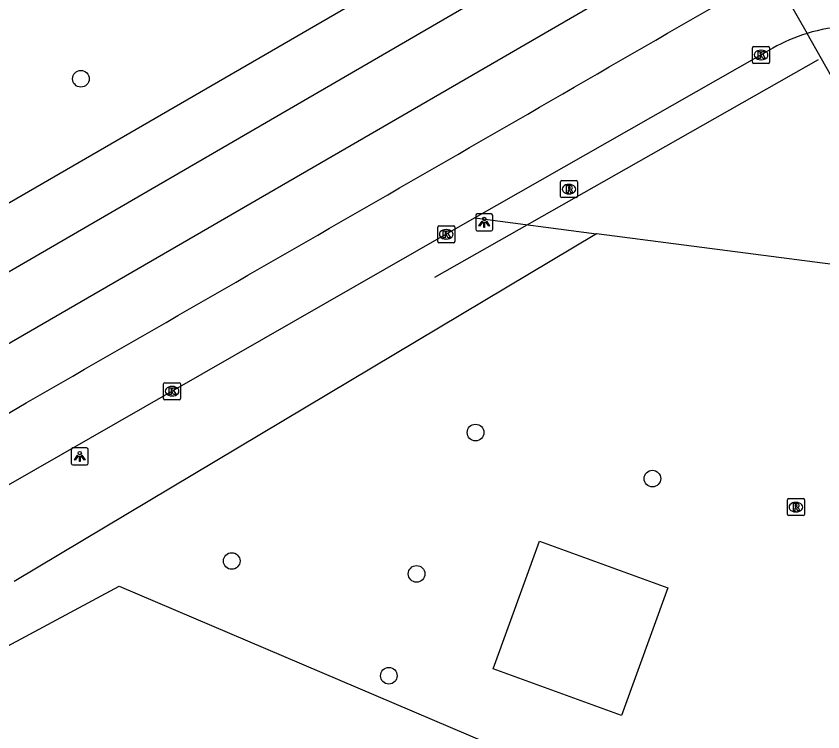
# Model space of a CAD drawing. Extents: x 162880 to 165536, y 384011 to 385179.
# Drawn here: x 163666.7 to 163714.08, y 384642.16 to 384684.21 of the extents above; entities that cross this region are included whole.
import ezdxf

# ---------------------------------------------------------------- set-up
doc = ezdxf.new("R2010")
doc.units = 0
for name, color, linetype in [('IMGEO_Berm_groen', 7, 'Continuous'), ('IMGEO_Boom', 7, 'Continuous'), ('IMGEO_Hek', 7, 'Continuous'), ('IMGEO_Kolk', 7, 'Continuous'), ('IMGEO_Lichtpunt', 7, 'Continuous'), ('IMGEO_Lijnafwatering', 7, 'Continuous'), ('IMGEO_Loofbos', 7, 'Continuous'), ('IMGEO_Rijbaan_regionaal_gesloten', 7, 'Continuous'), ('IMGEO_Rioolput', 7, 'Continuous'), ('IMGEO_Voetpad_open', 7, 'Continuous')]:
    doc.layers.add(name, color=color, linetype=linetype)

msp = doc.modelspace()

# ---------------------------------------------------------------- linework, layer by layer
at = {"layer": 'IMGEO_Berm_groen'}
for points in [[(163693.631, 384672.351), (163700.787, 384671.42)], [(163721.297, 384668.753), (163700.787, 384671.42)]]:
    msp.add_lwpolyline(points, dxfattribs=at)
at = {"layer": 'IMGEO_Boom'}
for centre in [(163670.499, 384680.53), (163693.677, 384659.747), (163704.065, 384657.04), (163679.355, 384652.199), (163690.214, 384651.441), (163688.584, 384645.458)]:
    msp.add_circle(centre, 0.489, dxfattribs=at)
at = {"layer": 'IMGEO_Hek'}
msp.add_lwpolyline([(163702.255, 384643.118), (163694.706, 384645.858), (163697.429, 384653.361), (163704.978, 384650.621), (163702.255, 384643.118)], dxfattribs=at)
at = {"layer": 'IMGEO_Kolk'}
for p, q in [((163709.949, 384681.504), (163709.949, 384682.356)), ((163710.024, 384682.43), (163710.876, 384682.43)), ((163710.437, 384682.21), (163710.462, 384682.21)), ((163710.95, 384682.356), (163710.95, 384681.504)), ((163710.46, 384681.65), (163710.435, 384681.65)), ((163710.876, 384681.43), (163710.024, 384681.43)), ((163691.454, 384670.968), (163691.454, 384671.82)), ((163691.529, 384671.894), (163692.381, 384671.894)), ((163692.455, 384671.82), (163692.455, 384670.968)), ((163691.942, 384671.674), (163691.967, 384671.674)), ((163692.381, 384670.894), (163691.529, 384670.894)), ((163691.965, 384671.114), (163691.94, 384671.114)), ((163675.353, 384661.748), (163675.353, 384662.6)), ((163675.428, 384662.674), (163676.28, 384662.674)), ((163675.841, 384662.454), (163675.866, 384662.454)), ((163676.354, 384662.6), (163676.354, 384661.748)), ((163675.864, 384661.894), (163675.839, 384661.894)), ((163676.28, 384661.674), (163675.428, 384661.674))]:
    msp.add_line(p, q, dxfattribs=at)
for points in [[(163709.949, 384681.504), (163709.949, 384682.356)], [(163710.024, 384682.43), (163710.876, 384682.43)], [(163710.27, 384682.13), (163710.393, 384682.13), (163710.393, 384681.979), (163710.523, 384682.13), (163710.687, 384682.13), (163710.541, 384681.979), (163710.694, 384681.73), (163710.542, 384681.73), (163710.457, 384681.894), (163710.393, 384681.827), (163710.393, 384681.73), (163710.27, 384681.73), (163710.27, 384682.13)], [(163710.95, 384682.356), (163710.95, 384681.504)], [(163710.876, 384681.43), (163710.024, 384681.43)], [(163691.454, 384670.968), (163691.454, 384671.82)], [(163691.529, 384671.894), (163692.381, 384671.894)], [(163692.455, 384671.82), (163692.455, 384670.968)], [(163691.775, 384671.594), (163691.898, 384671.594), (163691.898, 384671.443), (163692.028, 384671.594), (163692.192, 384671.594), (163692.046, 384671.443), (163692.199, 384671.194), (163692.047, 384671.194), (163691.962, 384671.358), (163691.898, 384671.291), (163691.898, 384671.194), (163691.775, 384671.194), (163691.775, 384671.594)], [(163692.381, 384670.894), (163691.529, 384670.894)], [(163675.353, 384661.748), (163675.353, 384662.6)], [(163675.428, 384662.674), (163676.28, 384662.674)], [(163675.674, 384662.374), (163675.797, 384662.374), (163675.797, 384662.223), (163675.927, 384662.374), (163676.091, 384662.374), (163675.945, 384662.223), (163676.098, 384661.974), (163675.946, 384661.974), (163675.861, 384662.138), (163675.797, 384662.071), (163675.797, 384661.974), (163675.674, 384661.974), (163675.674, 384662.374)], [(163676.354, 384662.6), (163676.354, 384661.748)], [(163676.28, 384661.674), (163675.428, 384661.674)]]:
    msp.add_lwpolyline(points, dxfattribs=at)
for centre, start, end in [((163710.026, 384682.354), 91.552, 178.448), ((163710.026, 384682.354), 91.552, 178.448), ((163710.874, 384682.354), 1.552, 88.448), ((163710.874, 384682.354), 1.552, 88.448), ((163710.026, 384681.506), 181.552, 268.448), ((163710.026, 384681.506), 181.552, 268.448), ((163710.874, 384681.506), 271.552, 358.448), ((163710.874, 384681.506), 271.552, 358.448), ((163691.531, 384671.818), 91.552, 178.448), ((163691.531, 384671.818), 91.552, 178.448), ((163692.379, 384671.818), 1.552, 88.448), ((163692.379, 384671.818), 1.552, 88.448), ((163691.531, 384670.97), 181.552, 268.448), ((163691.531, 384670.97), 181.552, 268.448), ((163692.379, 384670.97), 271.552, 358.448), ((163692.379, 384670.97), 271.552, 358.448), ((163675.43, 384662.598), 91.552, 178.448), ((163675.43, 384662.598), 91.552, 178.448), ((163676.278, 384662.598), 1.552, 88.448), ((163676.278, 384662.598), 1.552, 88.448), ((163675.43, 384661.75), 181.552, 268.448), ((163675.43, 384661.75), 181.552, 268.448), ((163676.278, 384661.75), 271.552, 358.448), ((163676.278, 384661.75), 271.552, 358.448)]:
    msp.add_arc(centre, 0.0765, start, end, dxfattribs=at)
for centre, major_axis, ratio, start_param, end_param in [((163710.436, 384681.93), (-0.387, 0.002), 0.722429, 4.712389, 7.853982), ((163710.461, 384681.93), (-0.39, 0.002), 0.717154, 1.570796, 4.712389), ((163691.941, 384671.394), (-0.387, 0.002), 0.722429, 4.712389, 7.853982), ((163691.966, 384671.394), (-0.39, 0.002), 0.717154, 1.570796, 4.712389), ((163675.84, 384662.174), (-0.387, 0.002), 0.722429, 4.712389, 7.853982), ((163675.865, 384662.174), (-0.39, 0.002), 0.717154, 1.570796, 4.712389)]:
    msp.add_ellipse(centre, major_axis=major_axis, ratio=ratio, start_param=start_param, end_param=end_param, dxfattribs=at)
at = {"layer": 'IMGEO_Lichtpunt'}
for p, q in [((163693.687, 384672.494), (163693.687, 384671.687)), ((163693.687, 384672.494), (163693.687, 384671.687)), ((163694.589, 384672.589), (163693.781, 384672.589)), ((163694.589, 384672.589), (163693.781, 384672.589)), ((163694.683, 384671.687), (163694.683, 384672.494)), ((163694.683, 384671.687), (163694.683, 384672.494)), ((163693.781, 384671.593), (163694.589, 384671.593)), ((163693.781, 384671.593), (163694.589, 384671.593)), ((163669.931, 384658.744), (163669.931, 384657.937)), ((163669.931, 384658.744), (163669.931, 384657.937)), ((163670.833, 384658.839), (163670.025, 384658.839)), ((163670.833, 384658.839), (163670.025, 384658.839)), ((163670.927, 384657.937), (163670.927, 384658.744)), ((163670.927, 384657.937), (163670.927, 384658.744)), ((163670.025, 384657.843), (163670.833, 384657.843)), ((163670.025, 384657.843), (163670.833, 384657.843))]:
    msp.add_line(p, q, dxfattribs=at)
for points in [[(163694.061, 384672.158), (163694.1, 384672.13), (163693.912, 384671.868), (163693.874, 384671.895), (163694.061, 384672.158)], [(163694.163, 384672.11), (163694.21, 384672.11), (163694.21, 384671.788), (163694.163, 384671.788), (163694.163, 384672.11)], [(163694.273, 384672.13), (163694.311, 384672.157), (163694.498, 384671.895), (163694.459, 384671.867), (163694.273, 384672.13)], [(163670.305, 384658.408), (163670.344, 384658.38), (163670.156, 384658.118), (163670.118, 384658.145), (163670.305, 384658.408)], [(163670.407, 384658.36), (163670.454, 384658.36), (163670.454, 384658.038), (163670.407, 384658.038), (163670.407, 384658.36)], [(163670.517, 384658.38), (163670.555, 384658.407), (163670.742, 384658.145), (163670.703, 384658.117), (163670.517, 384658.38)]]:
    msp.add_lwpolyline(points, dxfattribs=at)
for centre in [(163694.186, 384672.292), (163670.43, 384658.542)]:
    msp.add_circle(centre, 0.0994, dxfattribs=at)
for centre, start, end in [((163693.781, 384672.494), 90, 180), ((163693.781, 384672.494), 90, 180), ((163694.589, 384672.494), 0, 90), ((163694.589, 384672.494), 0, 90), ((163693.781, 384671.687), 180, 270), ((163693.781, 384671.687), 180, 270), ((163694.589, 384671.687), 270, 0), ((163694.589, 384671.687), 270, 360), ((163670.025, 384658.744), 90, 180), ((163670.025, 384658.744), 90, 180), ((163670.833, 384658.744), 0, 90), ((163670.833, 384658.744), 0, 90), ((163670.025, 384657.937), 180, 270), ((163670.025, 384657.937), 180, 270), ((163670.833, 384657.937), 270, 0), ((163670.833, 384657.937), 270, 360)]:
    msp.add_arc(centre, 0.0946, start, end, dxfattribs=at)
at = {"layer": 'IMGEO_Lijnafwatering'}
for points in [[(163713.797, 384681.649), (163702.527, 384675.248)], [(163702.527, 384675.248), (163691.258, 384668.847)]]:
    msp.add_lwpolyline(points, dxfattribs=at)
at = {"layer": 'IMGEO_Loofbos'}
for points in [[(163700.787, 384671.42), (163666.58, 384651.004)], [(163702.255, 384643.118), (163694.706, 384645.858), (163697.429, 384653.361), (163704.978, 384650.621), (163702.255, 384643.118)], [(163661.976, 384644.937), (163672.75, 384650.727), (163721.271, 384630.049), (163753.565, 384605.701), (163752.648, 384603.706), (163661.095, 384643.887)]]:
    msp.add_lwpolyline(points, dxfattribs=at)
at = {"layer": 'IMGEO_Rijbaan_regionaal_gesloten'}
for points in [[(163707.566, 384692.981), (163694.557, 384685.621), (163642.004, 384655.107), (163607.573, 384635.129)], [(163606.44, 384630.173), (163635.439, 384647.132), (163704.46, 384687.125), (163709.331, 384689.889)], [(163711.116, 384686.76), (163713.151, 384683.194)], [(163645.559, 384661.257), (163686.538, 384684.977)], [(163711.133, 384682.327), (163710.449, 384681.931), (163693.631, 384672.351)], [(163693.631, 384672.351), (163691.954, 384671.395), (163675.853, 384662.175), (163659.785, 384652.965), (163652.554, 384648.86)]]:
    msp.add_lwpolyline(points, dxfattribs=at)
for centre, radius, start, end in [((148951.979, 410231.008), 29501.538, 299.9205145, 300.0187677), ((163716.033, 384673.691), 9.931, 92.741, 106.8701), ((163716.008, 384673.763), 9.854, 106.8513, 119.6487), ((128435.806, 444998.523), 69869.988, 300.22851719, 300.28114392)]:
    msp.add_arc(centre, radius, start, end, dxfattribs=at)
at = {"layer": 'IMGEO_Rioolput'}
for p, q in [((163698.742, 384674.546), (163699.594, 384674.546)), ((163698.667, 384673.62), (163698.667, 384674.472)), ((163699.155, 384674.326), (163699.18, 384674.326)), ((163699.668, 384674.472), (163699.668, 384673.62)), ((163699.178, 384673.766), (163699.153, 384673.766)), ((163699.594, 384673.546), (163698.742, 384673.546)), ((163711.991, 384654.939), (163711.991, 384655.791)), ((163712.066, 384655.865), (163712.918, 384655.865)), ((163712.479, 384655.645), (163712.504, 384655.645)), ((163712.992, 384655.791), (163712.992, 384654.939)), ((163712.918, 384654.865), (163712.066, 384654.865)), ((163712.502, 384655.085), (163712.477, 384655.085))]:
    msp.add_line(p, q, dxfattribs=at)
for points in [[(163698.742, 384674.546), (163699.594, 384674.546)], [(163698.667, 384673.62), (163698.667, 384674.472)], [(163699.256, 384674.244), (163699.004, 384674.246), (163699.004, 384673.846)], [(163699.182, 384674.165), (163699.128, 384674.165), (163699.128, 384674.084)], [(163699.128, 384674.084), (163699.18, 384674.084)], [(163699.668, 384674.472), (163699.668, 384673.62)], [(163699.004, 384673.846), (163699.128, 384673.846), (163699.128, 384674.008), (163699.139, 384674.008)], [(163699.186, 384673.979), (163699.257, 384673.846), (163699.397, 384673.846), (163699.332, 384673.972)], [(163699.594, 384673.546), (163698.742, 384673.546)], [(163711.991, 384654.939), (163711.991, 384655.791)], [(163712.066, 384655.865), (163712.918, 384655.865)], [(163712.992, 384655.791), (163712.992, 384654.939)], [(163712.58, 384655.563), (163712.328, 384655.565), (163712.328, 384655.165)], [(163712.328, 384655.165), (163712.452, 384655.165), (163712.452, 384655.327), (163712.463, 384655.327)], [(163712.506, 384655.484), (163712.452, 384655.484), (163712.452, 384655.403)], [(163712.452, 384655.403), (163712.504, 384655.403)], [(163712.51, 384655.298), (163712.581, 384655.165), (163712.721, 384655.165), (163712.656, 384655.291)], [(163712.918, 384654.865), (163712.066, 384654.865)]]:
    msp.add_lwpolyline(points, dxfattribs=at)
for centre, radius, start, end in [((163698.744, 384674.47), 0.0765, 91.552, 178.448), ((163698.744, 384674.47), 0.0765, 91.552, 178.448), ((163699.592, 384674.47), 0.0765, 1.552, 88.448), ((163699.592, 384674.47), 0.0765, 1.552, 88.448), ((163699.164, 384674.273), 0.19, 274.7715, 282.9687), ((163699.188, 384674.069), 0.0964, 77.0061, 93.1865), ((163699.202, 384674.126), 0.0378, 276.6634, 79.6772), ((163699.255, 384674.134), 0.109, 350.3612, 89.416), ((163699.253, 384674.134), 0.112, 277.5842, 350.9817), ((163698.744, 384673.622), 0.0765, 181.552, 268.448), ((163698.744, 384673.622), 0.0765, 181.552, 268.448), ((163699.138, 384673.955), 0.0533, 26.0293, 88.6989), ((163699.237, 384673.919), 0.108, 29.5134, 73.7905), ((163699.592, 384673.622), 0.0765, 271.552, 358.448), ((163699.592, 384673.622), 0.0765, 271.552, 358.448), ((163712.068, 384655.789), 0.0765, 91.552, 178.448), ((163712.068, 384655.789), 0.0765, 91.552, 178.448), ((163712.916, 384655.789), 0.0765, 1.552, 88.448), ((163712.916, 384655.789), 0.0765, 1.552, 88.448), ((163712.462, 384655.274), 0.0533, 26.0293, 88.6989), ((163712.488, 384655.592), 0.19, 274.7715, 282.9687), ((163712.512, 384655.388), 0.0964, 77.0061, 93.1865), ((163712.526, 384655.445), 0.0378, 276.6634, 79.6772), ((163712.579, 384655.453), 0.109, 350.3612, 89.416), ((163712.577, 384655.453), 0.112, 277.5842, 350.9817), ((163712.561, 384655.238), 0.108, 29.5134, 73.7905), ((163712.068, 384654.941), 0.0765, 181.552, 268.448), ((163712.068, 384654.941), 0.0765, 181.552, 268.448), ((163712.916, 384654.941), 0.0765, 271.552, 358.448), ((163712.916, 384654.941), 0.0765, 271.552, 358.448)]:
    msp.add_arc(centre, radius, start, end, dxfattribs=at)
for centre, major_axis, ratio, start_param, end_param in [((163699.154, 384674.046), (-0.387, 0.002), 0.722429, 4.712389, 7.853982), ((163699.179, 384674.046), (-0.39, 0.002), 0.717154, 1.570796, 4.712389), ((163712.478, 384655.365), (-0.387, 0.002), 0.722429, 4.712389, 7.853982), ((163712.503, 384655.365), (-0.39, 0.002), 0.717154, 1.570796, 4.712389)]:
    msp.add_ellipse(centre, major_axis=major_axis, ratio=ratio, start_param=start_param, end_param=end_param, dxfattribs=at)
at = {"layer": 'IMGEO_Voetpad_open'}
msp.add_lwpolyline([(163716.517, 384677.23), (163713.151, 384683.194)], dxfattribs=at)

doc.saveas('drawing.dxf')
